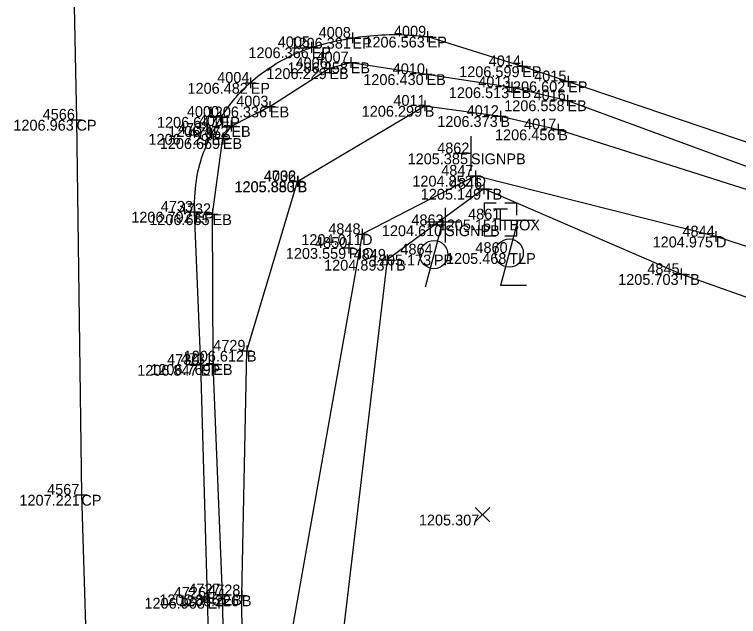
# Model space of a CAD drawing. Extents: x 2044996 to 2050343, y 455232 to 458054.
# Drawn here: x 2047626.7 to 2047693.5, y 456915.7 to 456971.3 of the extents above; entities that cross this region are included whole.
import ezdxf

# ---------------------------------------------------------------- set-up
doc = ezdxf.new("R2010")
doc.units = 0
for name, color, linetype in [('DR_X_Ditch', 7, 'Continuous'), ('DR_X_Elev_Flow', 7, 'Continuous'), ('DT_X_Contour_Minor', 7, 'Continuous'), ('DT_X_Contour_Text', 7, 'Continuous'), ('DT_X_Island', 7, 'Continuous'), ('DT_X_Spot_Elev', 7, 'Continuous'), ('DT_X_TIN_Hull', 7, 'Continuous'), ('DT_X_Triangles', 7, 'Continuous'), ('DT_X_Void', 7, 'Continuous'), ('PV_X_COP', 7, 'Continuous'), ('PV_X_EOP', 7, 'Continuous'), ('PV_X_Shoulder_Aggregate', 7, 'Continuous'), ('SN_X_Public', 7, 'Continuous'), ('SV_X_Break_Lines', 7, 'Continuous'), ('SV_X_Top_of_Bank', 7, 'Continuous'), ('UT_X_Electric_Cells', 7, 'Continuous')]:
    doc.layers.add(name, color=color, linetype=linetype)

msp = doc.modelspace()

# ---------------------------------------------------------------- linework, layer by layer
at = {"layer": 'DR_X_Ditch'}
msp.add_lwpolyline([(2047944.965, 456861.763), (2047899.249, 456878.156), (2047861.645, 456891.96), (2047815.349, 456909.09), (2047774.86, 456921.859), (2047729.933, 456938.253), (2047691.424, 456950.76), (2047669.223, 456956.374), (2047658.755, 456950.978), (2047651.396, 456909.488), (2047651.984, 456861.396), (2047653.427, 456816.895), (2047656.938, 456761.431), (2047657.834, 456718.936), (2047659.365, 456677.432), (2047660.768, 456628.115), (2047661.366, 456577.103), (2047662.685, 456519.588), (2047665.245, 456466.462), (2047666.156, 456418.54), (2047665.56, 456406.953)], dxfattribs=at)
at = {"layer": 'DR_X_Elev_Flow'}
for p, q in [((2047657.525, 456950.207), (2047657.525, 456949.207)), ((2047657.025, 456949.707), (2047658.025, 456949.707)), ((2047657.525, 456949.707), (2047657.525, 456949.707))]:
    msp.add_line(p, q, dxfattribs=at)
at = {"layer": 'DT_X_Island'}
for p, q in [((2047673.141, 456952.239), (2047671.535, 456946.239)), ((2047674.741, 456952.239), (2047671.541, 456952.239)), ((2047673.935, 456946.239), (2047671.535, 456946.239))]:
    msp.add_line(p, q, dxfattribs=at)
msp.add_circle((2047672.338, 456949.239), 1.3, dxfattribs=at)
at = {"layer": 'DT_X_Spot_Elev'}
for p, q in [((2047669.208, 456924.423), (2047670.541, 456925.758)), ((2047669.208, 456925.758), (2047670.541, 456924.423))]:
    msp.add_line(p, q, dxfattribs=at)
at = {"layer": 'DT_X_TIN_Hull'}
for p, q in [((2047670.89, 456953.333), (2047672.19, 456953.333)), ((2047671.54, 456951.333), (2047671.54, 456953.333)), ((2047671.54, 456952.333), (2047671.54, 456952.333))]:
    msp.add_line(p, q, dxfattribs=at)
for points in [[(2047671.14, 456953.833), (2047670.04, 456953.833), (2047670.04, 456952.733)], [(2047673.04, 456952.733), (2047673.04, 456953.833), (2047671.94, 456953.833)], [(2047670.04, 456951.933), (2047670.04, 456950.833), (2047671.14, 456950.833)], [(2047671.94, 456950.833), (2047673.04, 456950.833), (2047673.04, 456951.933)]]:
    msp.add_lwpolyline(points, dxfattribs=at)
at = {"layer": 'DT_X_Void'}
for p, q in [((2047657.858, 456969.609), (2047657.858, 456968.609)), ((2047664.793, 456969.715), (2047664.793, 456968.715)), ((2047657.358, 456969.109), (2047658.358, 456969.109)), ((2047657.858, 456969.109), (2047657.858, 456969.109)), ((2047664.293, 456969.215), (2047665.293, 456969.215)), ((2047664.793, 456969.215), (2047664.793, 456969.215)), ((2047653.595, 456968.23), (2047654.595, 456968.23)), ((2047654.095, 456968.73), (2047654.095, 456967.73)), ((2047654.095, 456968.23), (2047654.095, 456968.23)), ((2047655.728, 456966.8), (2047655.728, 456965.8)), ((2047657.201, 456966.836), (2047658.201, 456966.836)), ((2047657.701, 456967.336), (2047657.701, 456966.336)), ((2047657.701, 456966.836), (2047657.701, 456966.836)), ((2047673.534, 456966.978), (2047673.534, 456965.978)), ((2047655.228, 456966.3), (2047656.228, 456966.3)), ((2047655.728, 456966.3), (2047655.728, 456966.3)), ((2047664.7, 456966.25), (2047664.7, 456965.25)), ((2047673.034, 456966.478), (2047674.034, 456966.478)), ((2047673.534, 456966.478), (2047673.534, 456966.478)), ((2047648.463, 456965.448), (2047648.463, 456964.448)), ((2047664.2, 456965.75), (2047665.2, 456965.75)), ((2047664.7, 456965.75), (2047664.7, 456965.75)), ((2047677.773, 456965.59), (2047677.773, 456964.59)), ((2047647.963, 456964.948), (2047648.963, 456964.948)), ((2047648.463, 456964.948), (2047648.463, 456964.948)), ((2047672.586, 456965.041), (2047672.586, 456964.041)), ((2047677.273, 456965.09), (2047678.273, 456965.09)), ((2047677.773, 456965.09), (2047677.773, 456965.09)), ((2047672.086, 456964.541), (2047673.086, 456964.541)), ((2047672.586, 456964.541), (2047672.586, 456964.541)), ((2047677.711, 456963.835), (2047677.711, 456962.835)), ((2047649.741, 456962.762), (2047650.741, 456962.762)), ((2047650.241, 456963.262), (2047650.241, 456962.262)), ((2047650.241, 456962.762), (2047650.241, 456962.762)), ((2047664.036, 456962.828), (2047665.036, 456962.828)), ((2047664.536, 456963.328), (2047664.536, 456962.328)), ((2047664.536, 456962.828), (2047664.536, 456962.828)), ((2047677.211, 456963.335), (2047678.211, 456963.335)), ((2047677.711, 456963.335), (2047677.711, 456963.335)), ((2047645.691, 456962.305), (2047645.691, 456961.305)), ((2047671.522, 456962.382), (2047671.522, 456961.382)), ((2047631.88, 456961.542), (2047632.88, 456961.542)), ((2047632.38, 456962.042), (2047632.38, 456961.042)), ((2047632.38, 456961.542), (2047632.38, 456961.542)), ((2047645.191, 456961.805), (2047646.191, 456961.805)), ((2047645.691, 456961.805), (2047645.691, 456961.805)), ((2047646.677, 456961.466), (2047646.677, 456960.466)), ((2047671.022, 456961.882), (2047672.022, 456961.882)), ((2047671.522, 456961.882), (2047671.522, 456961.882)), ((2047646.177, 456960.966), (2047647.177, 456960.966)), ((2047646.677, 456960.966), (2047646.677, 456960.966)), ((2047676.867, 456961.153), (2047676.867, 456960.153)), ((2047644.342, 456960.24), (2047645.342, 456960.24)), ((2047644.842, 456960.74), (2047644.842, 456959.74)), ((2047644.842, 456960.24), (2047644.842, 456960.24)), ((2047645.889, 456960.348), (2047645.889, 456959.348)), ((2047676.367, 456960.653), (2047677.367, 456960.653)), ((2047676.867, 456960.653), (2047676.867, 456960.653)), ((2047645.389, 456959.848), (2047646.389, 456959.848)), ((2047645.889, 456959.848), (2047645.889, 456959.848)), ((2047669.223, 456956.874), (2047669.223, 456955.874)), ((2047652.794, 456956.343), (2047652.794, 456955.343)), ((2047652.805, 456956.368), (2047652.805, 456955.368)), ((2047668.723, 456956.374), (2047669.723, 456956.374)), ((2047669.223, 456956.374), (2047669.223, 456956.374)), ((2047652.294, 456955.843), (2047653.294, 456955.843)), ((2047652.305, 456955.868), (2047653.305, 456955.868)), ((2047652.794, 456955.843), (2047652.794, 456955.843)), ((2047652.805, 456955.868), (2047652.805, 456955.868)), ((2047669.986, 456955.669), (2047669.986, 456954.669)), ((2047669.486, 456955.169), (2047670.486, 456955.169)), ((2047669.986, 456955.169), (2047669.986, 456955.169)), ((2047643.273, 456953.549), (2047643.273, 456952.549)), ((2047642.773, 456953.049), (2047643.773, 456953.049)), ((2047643.273, 456953.049), (2047643.273, 456953.049)), ((2047644.446, 456952.822), (2047645.446, 456952.822)), ((2047644.946, 456953.322), (2047644.946, 456952.322)), ((2047644.946, 456952.822), (2047644.946, 456952.822)), ((2047658.755, 456951.478), (2047658.755, 456950.478)), ((2047658.255, 456950.978), (2047659.255, 456950.978)), ((2047658.755, 456950.978), (2047658.755, 456950.978)), ((2047690.924, 456950.76), (2047691.924, 456950.76)), ((2047691.424, 456951.26), (2047691.424, 456950.26)), ((2047691.424, 456950.76), (2047691.424, 456950.76)), ((2047661.071, 456949.118), (2047661.071, 456948.118)), ((2047660.571, 456948.618), (2047661.571, 456948.618)), ((2047661.071, 456948.618), (2047661.071, 456948.618)), ((2047688.225, 456947.798), (2047688.225, 456946.798)), ((2047687.725, 456947.298), (2047688.725, 456947.298)), ((2047688.225, 456947.298), (2047688.225, 456947.298)), ((2047648.109, 456940.718), (2047648.109, 456939.718)), ((2047647.609, 456940.218), (2047648.609, 456940.218)), ((2047648.109, 456940.218), (2047648.109, 456940.218)), ((2047643.867, 456939.415), (2047643.867, 456938.415)), ((2047645.012, 456939.484), (2047645.012, 456938.484)), ((2047643.367, 456938.915), (2047644.367, 456938.915)), ((2047643.867, 456938.915), (2047643.867, 456938.915)), ((2047644.512, 456938.984), (2047645.512, 456938.984)), ((2047645.012, 456938.984), (2047645.012, 456938.984)), ((2047632.831, 456927.421), (2047632.831, 456926.421)), ((2047632.331, 456926.921), (2047633.331, 456926.921)), ((2047632.831, 456926.921), (2047632.831, 456926.921)), ((2047645.866, 456918.223), (2047645.866, 456917.223)), ((2047647.654, 456918.136), (2047647.654, 456917.136)), ((2047643.982, 456917.412), (2047644.982, 456917.412)), ((2047644.482, 456917.912), (2047644.482, 456916.912)), ((2047644.482, 456917.412), (2047644.482, 456917.412)), ((2047645.366, 456917.723), (2047646.366, 456917.723)), ((2047645.866, 456917.723), (2047645.866, 456917.723)), ((2047647.154, 456917.636), (2047648.154, 456917.636)), ((2047647.654, 456917.636), (2047647.654, 456917.636))]:
    msp.add_line(p, q, dxfattribs=at)
at = {"layer": 'PV_X_COP'}
msp.add_lwpolyline([(2047630.621, 457032.63), (2047631.645, 456997.553), (2047632.38, 456961.542), (2047632.831, 456926.921), (2047633.494, 456905.886), (2047634.019, 456875.585), (2047634.745, 456845.706), (2047636.005, 456795.703), (2047636.789, 456753.22), (2047638.144, 456705.836), (2047638.653, 456684.973), (2047639.719, 456638.627)], dxfattribs=at)
at = {"layer": 'PV_X_EOP'}
for p, q in [((2047664.793, 456969.215), (2047673.534, 456966.478)), ((2047673.534, 456966.478), (2047677.773, 456965.09)), ((2047677.773, 456965.09), (2047719.815, 456950.782)), ((2047643.867, 456938.915), (2047643.273, 456953.049)), ((2047644.482, 456917.412), (2047643.867, 456938.915)), ((2047645.605, 456872.678), (2047644.482, 456917.412))]:
    msp.add_line(p, q, dxfattribs=at)
msp.add_open_spline([(2047643.273, 456953.049), (2047643.276, 456955.641), (2047643.935, 456958.601), (2047646.033, 456962.543), (2047648.887, 456965.646), (2047653.173, 456968.194), (2047658.864, 456969.411), (2047662.443, 456969.494), (2047664.793, 456969.215)], degree=3, dxfattribs=at)
at = {"layer": 'PV_X_Shoulder_Aggregate'}
msp.add_lwpolyline([(2047651.942, 456638.925), (2047650.861, 456688.179), (2047649.597, 456733.002), (2047648.367, 456778.908), (2047647.509, 456826.926), (2047646.859, 456872.397), (2047645.866, 456917.723), (2047645.012, 456938.984), (2047644.946, 456952.822), (2047645.889, 456959.848), (2047646.677, 456960.966), (2047650.241, 456962.762), (2047655.728, 456966.3), (2047657.701, 456966.836), (2047664.7, 456965.75), (2047672.586, 456964.541), (2047677.711, 456963.335), (2047718.661, 456948.266), (2047759.495, 456933.927)], dxfattribs=at)
at = {"layer": 'SN_X_Public'}
for p, q in [((2047668.802, 456960.033), (2047668.802, 456956.833)), ((2047668.802, 456958.433), (2047667.202, 456958.433)), ((2047666.413, 456953.399), (2047666.413, 456950.199)), ((2047666.413, 456951.799), (2047664.813, 456951.799))]:
    msp.add_line(p, q, dxfattribs=at)
at = {"layer": 'SV_X_Break_Lines'}
for points in [[(2047652.805, 456955.868), (2047664.536, 456962.828), (2047671.522, 456961.882), (2047676.867, 456960.653), (2047718.455, 456947.446), (2047759.36, 456932.801), (2047800.994, 456917.676), (2047842.228, 456903.254), (2047882.805, 456888.436), (2047923.672, 456874.28), (2047947.963, 456864.481)], [(2047658.429, 456406.25), (2047657.567, 456454.161), (2047657.115, 456499.132), (2047656.024, 456546.184), (2047654.758, 456590.519), (2047653.671, 456638.766), (2047652.841, 456687.952), (2047651.325, 456732.837), (2047649.308, 456778.745), (2047648.475, 456826.81), (2047647.986, 456872.141), (2047647.654, 456917.636), (2047648.109, 456940.218), (2047652.794, 456955.843)]]:
    msp.add_lwpolyline(points, dxfattribs=at)
at = {"layer": 'SV_X_Top_of_Bank'}
msp.add_lwpolyline([(2047942.137, 456857.993), (2047898.009, 456872.362), (2047859.055, 456885.185), (2047815.469, 456901.27), (2047771.855, 456916.421), (2047729.968, 456932.495), (2047688.225, 456947.298), (2047669.986, 456955.169), (2047661.071, 456948.618), (2047656.717, 456911.897), (2047659.762, 456864.17), (2047662.282, 456815.701), (2047662.725, 456763.386), (2047662.48, 456719.381), (2047665.197, 456677.141), (2047665.695, 456629.871), (2047667.277, 456578.15), (2047668.692, 456520.878), (2047669.885, 456466.8), (2047671.003, 456408.277)], dxfattribs=at)
at = {"layer": 'UT_X_Electric_Cells'}
for p, q in [((2047666.185, 456952.093), (2047664.578, 456946.093)), ((2047667.785, 456952.093), (2047664.585, 456952.093))]:
    msp.add_line(p, q, dxfattribs=at)
msp.add_circle((2047665.381, 456949.093), 1.3, dxfattribs=at)

# ---------------------------------------------------------------- texts
at = {"layer": 'DT_X_Contour_Minor'}
for s, p in [('1206.381', (2047652.141, 456968.109)), ('1206.563', (2047658.967, 456968.215)), ('1206.366', (2047648.254, 456967.23)), ('1206.258', (2047651.865, 456965.836)), ('1206.229', (2047649.91, 456965.3)), ('1206.599', (2047667.716, 456965.478)), ('1206.430', (2047658.863, 456964.75)), ('1206.482', (2047642.63, 456963.948)), ('1206.602', (2047671.94, 456964.09)), ('1206.513', (2047666.76, 456963.541)), ('1206.336', (2047644.4, 456961.762)), ('1206.299', (2047658.718, 456961.828)), ('1206.558', (2047671.874, 456962.335)), ('1206.963', (2047626.553, 456960.542)), ('1206.647', (2047639.812, 456960.805)), ('1206.373', (2047665.696, 456960.882)), ('1206.472', (2047640.844, 456959.966)), ('1206.729', (2047639.024, 456959.24)), ('1206.456', (2047671.026, 456959.653)), ('1206.669', (2047640.071, 456958.848)), ('1205.385', (2047662.954, 456957.433)), ('1204.852', (2047663.39, 456955.374)), ('1205.880', (2047646.956, 456954.843)), ('1205.853', (2047646.979, 456954.868)), ('1205.149', (2047664.168, 456954.169)), ('1206.792', (2047637.44, 456952.049)), ('1206.665', (2047639.098, 456951.822)), ('1205.151', (2047665.823, 456951.333)), ('1204.610', (2047660.576, 456950.799)), ('1204.011', (2047653.141, 456949.978)), ('1204.975', (2047685.577, 456949.76)), ('1203.559', (2047651.708, 456948.707)), ('1205.173', (2047659.555, 456948.093)), ('1205.468', (2047666.502, 456948.239)), ('1204.893', (2047655.245, 456947.618)), ('1205.703', (2047682.399, 456946.298)), ('1206.612', (2047642.276, 456939.218)), ('1206.847', (2047637.987, 456937.915)), ('1206.769', (2047639.194, 456937.984)), ('1207.221', (2047627.113, 456925.921)), ('1205.307', (2047663.995, 456924.091)), ('1206.963', (2047638.656, 456916.412)), ('1206.846', (2047640.025, 456916.723)), ('1206.226', (2047641.814, 456916.636))]:
    msp.add_text(s, height=1, dxfattribs=at).set_placement(p)
at = {"layer": 'DT_X_Contour_Text'}
for s, p in [('EP', (2047657.858, 456968.109)), ('EP', (2047664.793, 456968.215)), ('EP', (2047654.095, 456967.23)), ('EB', (2047657.701, 456965.836)), ('EB', (2047655.728, 456965.3)), ('EP', (2047673.534, 456965.478)), ('EB', (2047664.7, 456964.75)), ('EP', (2047648.463, 456963.948)), ('EP', (2047677.773, 456964.09)), ('EB', (2047672.586, 456963.541)), ('EB', (2047650.241, 456961.762)), ('B', (2047664.536, 456961.828)), ('EB', (2047677.711, 456962.335)), ('CP', (2047632.38, 456960.542)), ('EP', (2047645.691, 456960.805)), ('B', (2047671.522, 456960.882)), ('EB', (2047646.677, 456959.966)), ('EP', (2047644.842, 456959.24)), ('B', (2047676.867, 456959.653)), ('EB', (2047645.889, 456958.848)), ('SIGNPB', (2047668.802, 456957.433)), ('D', (2047669.223, 456955.374)), ('B', (2047652.794, 456954.843)), ('B', (2047652.805, 456954.868)), ('TB', (2047669.986, 456954.169)), ('EP', (2047643.273, 456952.049)), ('EB', (2047644.946, 456951.822)), ('TBOX', (2047671.54, 456951.333)), ('SIGNPB', (2047666.413, 456950.799)), ('D', (2047658.755, 456949.978)), ('D', (2047691.424, 456949.76)), ('PIO', (2047657.525, 456948.707)), ('PP', (2047665.381, 456948.093)), ('TLP', (2047672.338, 456948.239)), ('TB', (2047661.071, 456947.618)), ('TB', (2047688.225, 456946.298)), ('B', (2047648.109, 456939.218)), ('EP', (2047643.867, 456937.915)), ('EB', (2047645.012, 456937.984)), ('CP', (2047632.831, 456925.921)), ('EP', (2047644.482, 456916.412)), ('EB', (2047645.866, 456916.723)), ('B', (2047647.654, 456916.636))]:
    msp.add_text(s, height=1, dxfattribs=at).set_placement(p)
at = {"layer": 'DT_X_Triangles'}
for s, p in [('4008', (2047654.74, 456969.109)), ('4009', (2047661.693, 456969.215)), ('4005', (2047650.965, 456968.23)), ('4007', (2047654.54, 456966.836)), ('4014', (2047670.444, 456966.478)), ('4006', (2047652.605, 456966.3)), ('4010', (2047661.581, 456965.75)), ('4015', (2047674.643, 456965.09)), ('4004', (2047645.373, 456964.948)), ('4013', (2047669.478, 456964.541)), ('4016', (2047674.588, 456963.335)), ('4003', (2047647.132, 456962.762)), ('4011', (2047661.641, 456962.828)), ('4000', (2047642.571, 456961.805)), ('4012', (2047668.407, 456961.882)), ('4566', (2047629.257, 456961.542)), ('4001', (2047643.678, 456960.966)), ('4017', (2047673.705, 456960.653)), ('4734', (2047641.752, 456960.24)), ('4735', (2047642.76, 456959.848)), ('4862', (2047665.687, 456958.433)), ('4736', (2047649.671, 456955.843)), ('4002', (2047649.69, 456955.868)), ('4847', (2047666.061, 456956.374)), ('4846', (2047666.863, 456955.169)), ('4733', (2047640.165, 456953.049)), ('4732', (2047641.831, 456952.822)), ('4863', (2047663.305, 456951.799)), ('4861', (2047668.541, 456952.333)), ('4848', (2047655.636, 456950.978)), ('4844', (2047688.334, 456950.76)), ('4850', (2047654.406, 456949.707)), ('4864', (2047662.291, 456949.093)), ('4860', (2047669.218, 456949.239)), ('4849', (2047657.971, 456948.618)), ('4845', (2047685.095, 456947.298)), ('4729', (2047645.01, 456940.218)), ('4730', (2047640.747, 456938.915)), ('4731', (2047642.013, 456938.984)), ('4567', (2047629.669, 456926.921)), ('4727', (2047642.705, 456917.723)), ('4728', (2047644.536, 456917.636)), ('4726', (2047641.359, 456917.412))]:
    msp.add_text(s, height=1, dxfattribs=at).set_placement(p)

doc.saveas('drawing.dxf')
